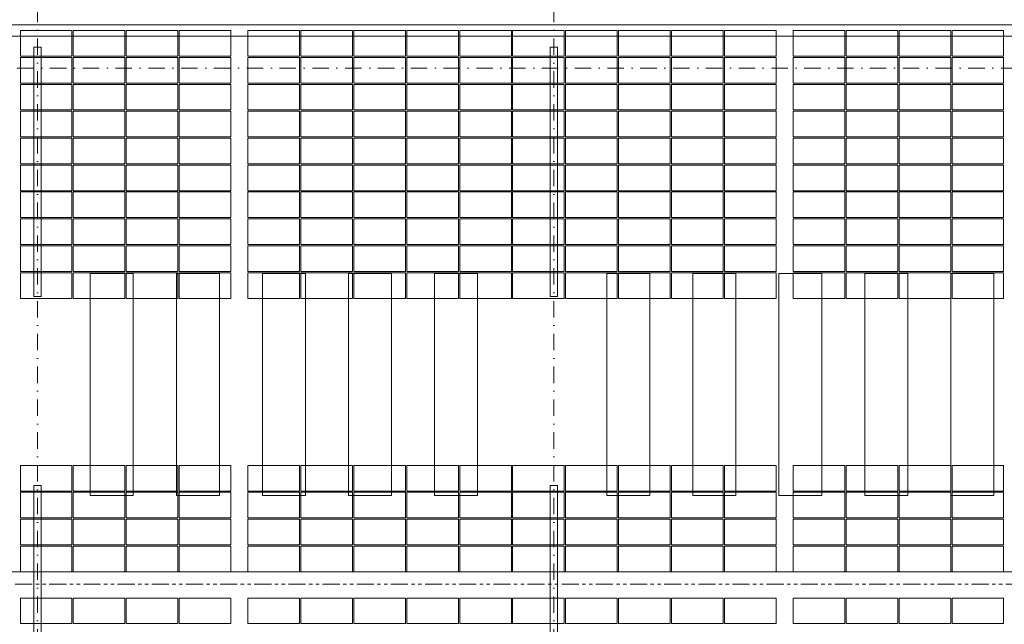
# Model space of a CAD drawing. Header units: millimetres. Extents: x -15830 to 4680139, y -28864 to 2281735.
# Tile 456 of 577: x 304064 to 326944, y 254768 to 268810. Entities that reach past the tile are written whole.
import ezdxf

# ---------------------------------------------------------------- set-up
doc = ezdxf.new("R2010")
doc.units = ezdxf.units.MM
for name, pattern in [('CENTERX2', [101.6, 63.5, -12.7, 12.7, -12.7]), ('DASHDOT', [25.4, 12.7, -6.35, 0, -6.35]), ('PHANTOM2', [31.75, 15.875, -3.175, 3.175, -3.175, 3.175, -3.175])]:
    doc.linetypes.add(name, pattern=pattern)
for name, color, linetype, lineweight in [('A99_FVE', 30, 'Continuous', 5), ('A99_S_kce-demolice', 30, 'Continuous', 20), ('A99_S_kce-pohl', 7, 'Continuous', 5), ('A99_S_osy', 1, 'CENTERX2', 5)]:
    doc.layers.add(name, color=color, linetype=linetype, lineweight=lineweight)

msp = doc.modelspace()

# ---------------------------------------------------------------- linework, layer by layer
at = {"layer": 'A99_FVE', "lineweight": 5, "ltscale": 2}
for points in [[(305278.95, 268558.252), (305278.95, 267963.252), (304078.95, 267963.252), (304078.95, 268558.252)], [(306508.95, 268558.252), (306508.95, 267963.252), (305308.95, 267963.252), (305308.95, 268558.252)], [(307738.95, 268558.252), (307738.95, 267963.252), (306538.95, 267963.252), (306538.95, 268558.252)], [(308968.95, 268558.252), (308968.95, 267963.252), (307768.95, 267963.252), (307768.95, 268558.252)], [(309368.95, 268558.252), (309368.95, 267963.252), (310568.95, 267963.252), (310568.95, 268558.252)], [(310598.95, 268558.252), (310598.95, 267963.252), (311798.95, 267963.252), (311798.95, 268558.252)], [(311828.95, 268558.252), (311828.95, 267963.252), (313028.95, 267963.252), (313028.95, 268558.252)], [(313058.95, 268558.252), (313058.95, 267963.252), (314258.95, 267963.252), (314258.95, 268558.252)], [(314288.95, 268558.252), (314288.95, 267963.252), (315488.95, 267963.252), (315488.95, 268558.252)], [(316718.95, 268558.252), (316718.95, 267963.252), (315518.95, 267963.252), (315518.95, 268558.252)], [(317948.95, 268558.252), (317948.95, 267963.252), (316748.95, 267963.252), (316748.95, 268558.252)], [(319178.95, 268558.252), (319178.95, 267963.252), (317978.95, 267963.252), (317978.95, 268558.252)], [(320408.95, 268558.252), (320408.95, 267963.252), (319208.95, 267963.252), (319208.95, 268558.252)], [(321638.95, 268558.252), (321638.95, 267963.252), (320438.95, 267963.252), (320438.95, 268558.252)], [(323238.95, 268558.252), (323238.95, 267963.252), (322038.95, 267963.252), (322038.95, 268558.252)], [(324468.95, 268558.252), (324468.95, 267963.252), (323268.95, 267963.252), (323268.95, 268558.252)], [(325698.95, 268558.252), (325698.95, 267963.252), (324498.95, 267963.252), (324498.95, 268558.252)], [(326928.95, 268558.252), (326928.95, 267963.252), (325728.95, 267963.252), (325728.95, 268558.252)], [(305278.95, 267338.252), (305278.95, 267933.252), (304078.95, 267933.252), (304078.95, 267338.252)], [(306508.95, 267338.252), (306508.95, 267933.252), (305308.95, 267933.252), (305308.95, 267338.252)], [(307738.95, 267338.252), (307738.95, 267933.252), (306538.95, 267933.252), (306538.95, 267338.252)], [(308968.95, 267338.252), (308968.95, 267933.252), (307768.95, 267933.252), (307768.95, 267338.252)], [(309368.95, 267338.252), (309368.95, 267933.252), (310568.95, 267933.252), (310568.95, 267338.252)], [(310598.95, 267338.252), (310598.95, 267933.252), (311798.95, 267933.252), (311798.95, 267338.252)], [(311828.95, 267338.252), (311828.95, 267933.252), (313028.95, 267933.252), (313028.95, 267338.252)], [(313058.95, 267338.252), (313058.95, 267933.252), (314258.95, 267933.252), (314258.95, 267338.252)], [(314288.95, 267338.252), (314288.95, 267933.252), (315488.95, 267933.252), (315488.95, 267338.252)], [(316718.95, 267338.252), (316718.95, 267933.252), (315518.95, 267933.252), (315518.95, 267338.252)], [(317948.95, 267338.252), (317948.95, 267933.252), (316748.95, 267933.252), (316748.95, 267338.252)], [(319178.95, 267338.252), (319178.95, 267933.252), (317978.95, 267933.252), (317978.95, 267338.252)], [(320408.95, 267338.252), (320408.95, 267933.252), (319208.95, 267933.252), (319208.95, 267338.252)], [(321638.95, 267338.252), (321638.95, 267933.252), (320438.95, 267933.252), (320438.95, 267338.252)], [(323238.95, 267338.252), (323238.95, 267933.252), (322038.95, 267933.252), (322038.95, 267338.252)], [(324468.95, 267338.252), (324468.95, 267933.252), (323268.95, 267933.252), (323268.95, 267338.252)], [(325698.95, 267338.252), (325698.95, 267933.252), (324498.95, 267933.252), (324498.95, 267338.252)], [(326928.95, 267338.252), (326928.95, 267933.252), (325728.95, 267933.252), (325728.95, 267338.252)], [(305278.95, 267308.252), (305278.95, 266713.252), (304078.95, 266713.252), (304078.95, 267308.252)], [(306508.95, 267308.252), (306508.95, 266713.252), (305308.95, 266713.252), (305308.95, 267308.252)], [(307738.95, 267308.252), (307738.95, 266713.252), (306538.95, 266713.252), (306538.95, 267308.252)], [(308968.95, 267308.252), (308968.95, 266713.252), (307768.95, 266713.252), (307768.95, 267308.252)], [(309368.95, 267308.252), (309368.95, 266713.252), (310568.95, 266713.252), (310568.95, 267308.252)], [(310598.95, 267308.252), (310598.95, 266713.252), (311798.95, 266713.252), (311798.95, 267308.252)], [(311828.95, 267308.252), (311828.95, 266713.252), (313028.95, 266713.252), (313028.95, 267308.252)], [(313058.95, 267308.252), (313058.95, 266713.252), (314258.95, 266713.252), (314258.95, 267308.252)], [(314288.95, 267308.252), (314288.95, 266713.252), (315488.95, 266713.252), (315488.95, 267308.252)], [(316718.95, 267308.252), (316718.95, 266713.252), (315518.95, 266713.252), (315518.95, 267308.252)], [(317948.95, 267308.252), (317948.95, 266713.252), (316748.95, 266713.252), (316748.95, 267308.252)], [(319178.95, 267308.252), (319178.95, 266713.252), (317978.95, 266713.252), (317978.95, 267308.252)], [(320408.95, 267308.252), (320408.95, 266713.252), (319208.95, 266713.252), (319208.95, 267308.252)], [(321638.95, 267308.252), (321638.95, 266713.252), (320438.95, 266713.252), (320438.95, 267308.252)], [(323238.95, 267308.252), (323238.95, 266713.252), (322038.95, 266713.252), (322038.95, 267308.252)], [(324468.95, 267308.252), (324468.95, 266713.252), (323268.95, 266713.252), (323268.95, 267308.252)], [(325698.95, 267308.252), (325698.95, 266713.252), (324498.95, 266713.252), (324498.95, 267308.252)], [(326928.95, 267308.252), (326928.95, 266713.252), (325728.95, 266713.252), (325728.95, 267308.252)], [(305278.95, 266088.252), (305278.95, 266683.252), (304078.95, 266683.252), (304078.95, 266088.252)], [(306508.95, 266088.252), (306508.95, 266683.252), (305308.95, 266683.252), (305308.95, 266088.252)], [(307738.95, 266088.252), (307738.95, 266683.252), (306538.95, 266683.252), (306538.95, 266088.252)], [(308968.95, 266088.252), (308968.95, 266683.252), (307768.95, 266683.252), (307768.95, 266088.252)], [(309368.95, 266088.252), (309368.95, 266683.252), (310568.95, 266683.252), (310568.95, 266088.252)], [(310598.95, 266088.252), (310598.95, 266683.252), (311798.95, 266683.252), (311798.95, 266088.252)], [(311828.95, 266088.252), (311828.95, 266683.252), (313028.95, 266683.252), (313028.95, 266088.252)], [(313058.95, 266088.252), (313058.95, 266683.252), (314258.95, 266683.252), (314258.95, 266088.252)], [(314288.95, 266088.252), (314288.95, 266683.252), (315488.95, 266683.252), (315488.95, 266088.252)], [(316718.95, 266088.252), (316718.95, 266683.252), (315518.95, 266683.252), (315518.95, 266088.252)], [(317948.95, 266088.252), (317948.95, 266683.252), (316748.95, 266683.252), (316748.95, 266088.252)], [(319178.95, 266088.252), (319178.95, 266683.252), (317978.95, 266683.252), (317978.95, 266088.252)], [(320408.95, 266088.252), (320408.95, 266683.252), (319208.95, 266683.252), (319208.95, 266088.252)], [(321638.95, 266088.252), (321638.95, 266683.252), (320438.95, 266683.252), (320438.95, 266088.252)], [(323238.95, 266088.252), (323238.95, 266683.252), (322038.95, 266683.252), (322038.95, 266088.252)], [(324468.95, 266088.252), (324468.95, 266683.252), (323268.95, 266683.252), (323268.95, 266088.252)], [(325698.95, 266088.252), (325698.95, 266683.252), (324498.95, 266683.252), (324498.95, 266088.252)], [(326928.95, 266088.252), (326928.95, 266683.252), (325728.95, 266683.252), (325728.95, 266088.252)], [(305278.95, 265463.252), (305278.95, 266058.252), (304078.95, 266058.252), (304078.95, 265463.252)], [(306508.95, 265463.252), (306508.95, 266058.252), (305308.95, 266058.252), (305308.95, 265463.252)], [(307738.95, 265463.252), (307738.95, 266058.252), (306538.95, 266058.252), (306538.95, 265463.252)], [(308968.95, 265463.252), (308968.95, 266058.252), (307768.95, 266058.252), (307768.95, 265463.252)], [(309368.95, 265463.252), (309368.95, 266058.252), (310568.95, 266058.252), (310568.95, 265463.252)], [(310598.95, 265463.252), (310598.95, 266058.252), (311798.95, 266058.252), (311798.95, 265463.252)], [(311828.95, 265463.252), (311828.95, 266058.252), (313028.95, 266058.252), (313028.95, 265463.252)], [(313058.95, 265463.252), (313058.95, 266058.252), (314258.95, 266058.252), (314258.95, 265463.252)], [(314288.95, 265463.252), (314288.95, 266058.252), (315488.95, 266058.252), (315488.95, 265463.252)], [(316718.95, 265463.252), (316718.95, 266058.252), (315518.95, 266058.252), (315518.95, 265463.252)], [(317948.95, 265463.252), (317948.95, 266058.252), (316748.95, 266058.252), (316748.95, 265463.252)], [(319178.95, 265463.252), (319178.95, 266058.252), (317978.95, 266058.252), (317978.95, 265463.252)], [(320408.95, 265463.252), (320408.95, 266058.252), (319208.95, 266058.252), (319208.95, 265463.252)], [(321638.95, 265463.252), (321638.95, 266058.252), (320438.95, 266058.252), (320438.95, 265463.252)], [(323238.95, 265463.252), (323238.95, 266058.252), (322038.95, 266058.252), (322038.95, 265463.252)], [(324468.95, 265463.252), (324468.95, 266058.252), (323268.95, 266058.252), (323268.95, 265463.252)], [(325698.95, 265463.252), (325698.95, 266058.252), (324498.95, 266058.252), (324498.95, 265463.252)], [(326928.95, 265463.252), (326928.95, 266058.252), (325728.95, 266058.252), (325728.95, 265463.252)], [(305278.95, 264838.252), (305278.95, 265433.252), (304078.95, 265433.252), (304078.95, 264838.252)], [(306508.95, 264838.252), (306508.95, 265433.252), (305308.95, 265433.252), (305308.95, 264838.252)], [(307738.95, 264838.252), (307738.95, 265433.252), (306538.95, 265433.252), (306538.95, 264838.252)], [(308968.95, 264838.252), (308968.95, 265433.252), (307768.95, 265433.252), (307768.95, 264838.252)], [(309368.95, 264838.252), (309368.95, 265433.252), (310568.95, 265433.252), (310568.95, 264838.252)], [(310598.95, 264838.252), (310598.95, 265433.252), (311798.95, 265433.252), (311798.95, 264838.252)], [(311828.95, 264838.252), (311828.95, 265433.252), (313028.95, 265433.252), (313028.95, 264838.252)], [(313058.95, 264838.252), (313058.95, 265433.252), (314258.95, 265433.252), (314258.95, 264838.252)], [(314288.95, 264838.252), (314288.95, 265433.252), (315488.95, 265433.252), (315488.95, 264838.252)], [(316718.95, 264838.252), (316718.95, 265433.252), (315518.95, 265433.252), (315518.95, 264838.252)], [(317948.95, 264838.252), (317948.95, 265433.252), (316748.95, 265433.252), (316748.95, 264838.252)], [(319178.95, 264838.252), (319178.95, 265433.252), (317978.95, 265433.252), (317978.95, 264838.252)], [(320408.95, 264838.252), (320408.95, 265433.252), (319208.95, 265433.252), (319208.95, 264838.252)], [(321638.95, 264838.252), (321638.95, 265433.252), (320438.95, 265433.252), (320438.95, 264838.252)], [(323238.95, 264838.252), (323238.95, 265433.252), (322038.95, 265433.252), (322038.95, 264838.252)], [(324468.95, 264838.252), (324468.95, 265433.252), (323268.95, 265433.252), (323268.95, 264838.252)], [(325698.95, 264838.252), (325698.95, 265433.252), (324498.95, 265433.252), (324498.95, 264838.252)], [(326928.95, 264838.252), (326928.95, 265433.252), (325728.95, 265433.252), (325728.95, 264838.252)], [(305278.95, 264213.252), (305278.95, 264808.252), (304078.95, 264808.252), (304078.95, 264213.252)], [(306508.95, 264213.252), (306508.95, 264808.252), (305308.95, 264808.252), (305308.95, 264213.252)], [(307738.95, 264213.252), (307738.95, 264808.252), (306538.95, 264808.252), (306538.95, 264213.252)], [(308968.95, 264213.252), (308968.95, 264808.252), (307768.95, 264808.252), (307768.95, 264213.252)], [(309368.95, 264213.252), (309368.95, 264808.252), (310568.95, 264808.252), (310568.95, 264213.252)], [(310598.95, 264213.252), (310598.95, 264808.252), (311798.95, 264808.252), (311798.95, 264213.252)], [(311828.95, 264213.252), (311828.95, 264808.252), (313028.95, 264808.252), (313028.95, 264213.252)], [(313058.95, 264213.252), (313058.95, 264808.252), (314258.95, 264808.252), (314258.95, 264213.252)], [(314288.95, 264213.252), (314288.95, 264808.252), (315488.95, 264808.252), (315488.95, 264213.252)], [(316718.95, 264213.252), (316718.95, 264808.252), (315518.95, 264808.252), (315518.95, 264213.252)], [(317948.95, 264213.252), (317948.95, 264808.252), (316748.95, 264808.252), (316748.95, 264213.252)], [(319178.95, 264213.252), (319178.95, 264808.252), (317978.95, 264808.252), (317978.95, 264213.252)], [(320408.95, 264213.252), (320408.95, 264808.252), (319208.95, 264808.252), (319208.95, 264213.252)], [(321638.95, 264213.252), (321638.95, 264808.252), (320438.95, 264808.252), (320438.95, 264213.252)], [(323238.95, 264213.252), (323238.95, 264808.252), (322038.95, 264808.252), (322038.95, 264213.252)], [(324468.95, 264213.252), (324468.95, 264808.252), (323268.95, 264808.252), (323268.95, 264213.252)], [(325698.95, 264213.252), (325698.95, 264808.252), (324498.95, 264808.252), (324498.95, 264213.252)], [(326928.95, 264213.252), (326928.95, 264808.252), (325728.95, 264808.252), (325728.95, 264213.252)], [(305278.95, 263588.252), (305278.95, 264183.252), (304078.95, 264183.252), (304078.95, 263588.252)], [(306508.95, 263588.252), (306508.95, 264183.252), (305308.95, 264183.252), (305308.95, 263588.252)], [(307738.95, 263588.252), (307738.95, 264183.252), (306538.95, 264183.252), (306538.95, 263588.252)], [(308968.95, 263588.252), (308968.95, 264183.252), (307768.95, 264183.252), (307768.95, 263588.252)], [(309368.95, 263588.252), (309368.95, 264183.252), (310568.95, 264183.252), (310568.95, 263588.252)], [(310598.95, 263588.252), (310598.95, 264183.252), (311798.95, 264183.252), (311798.95, 263588.252)], [(311828.95, 263588.252), (311828.95, 264183.252), (313028.95, 264183.252), (313028.95, 263588.252)], [(313058.95, 263588.252), (313058.95, 264183.252), (314258.95, 264183.252), (314258.95, 263588.252)], [(314288.95, 263588.252), (314288.95, 264183.252), (315488.95, 264183.252), (315488.95, 263588.252)], [(316718.95, 263588.252), (316718.95, 264183.252), (315518.95, 264183.252), (315518.95, 263588.252)], [(317948.95, 263588.252), (317948.95, 264183.252), (316748.95, 264183.252), (316748.95, 263588.252)], [(319178.95, 263588.252), (319178.95, 264183.252), (317978.95, 264183.252), (317978.95, 263588.252)], [(320408.95, 263588.252), (320408.95, 264183.252), (319208.95, 264183.252), (319208.95, 263588.252)], [(321638.95, 263588.252), (321638.95, 264183.252), (320438.95, 264183.252), (320438.95, 263588.252)], [(323238.95, 263588.252), (323238.95, 264183.252), (322038.95, 264183.252), (322038.95, 263588.252)], [(324468.95, 263588.252), (324468.95, 264183.252), (323268.95, 264183.252), (323268.95, 263588.252)], [(325698.95, 263588.252), (325698.95, 264183.252), (324498.95, 264183.252), (324498.95, 263588.252)], [(326928.95, 263588.252), (326928.95, 264183.252), (325728.95, 264183.252), (325728.95, 263588.252)], [(305278.95, 262963.252), (305278.95, 263558.252), (304078.95, 263558.252), (304078.95, 262963.252)], [(306508.95, 262963.252), (306508.95, 263558.252), (305308.95, 263558.252), (305308.95, 262963.252)], [(307738.95, 262963.252), (307738.95, 263558.252), (306538.95, 263558.252), (306538.95, 262963.252)], [(308968.95, 262963.252), (308968.95, 263558.252), (307768.95, 263558.252), (307768.95, 262963.252)], [(309368.95, 262963.252), (309368.95, 263558.252), (310568.95, 263558.252), (310568.95, 262963.252)], [(310598.95, 262963.252), (310598.95, 263558.252), (311798.95, 263558.252), (311798.95, 262963.252)], [(311828.95, 262963.252), (311828.95, 263558.252), (313028.95, 263558.252), (313028.95, 262963.252)], [(313058.95, 262963.252), (313058.95, 263558.252), (314258.95, 263558.252), (314258.95, 262963.252)], [(314288.95, 262963.252), (314288.95, 263558.252), (315488.95, 263558.252), (315488.95, 262963.252)], [(316718.95, 262963.252), (316718.95, 263558.252), (315518.95, 263558.252), (315518.95, 262963.252)], [(317948.95, 262963.252), (317948.95, 263558.252), (316748.95, 263558.252), (316748.95, 262963.252)], [(319178.95, 262963.252), (319178.95, 263558.252), (317978.95, 263558.252), (317978.95, 262963.252)], [(320408.95, 262963.252), (320408.95, 263558.252), (319208.95, 263558.252), (319208.95, 262963.252)], [(321638.95, 262963.252), (321638.95, 263558.252), (320438.95, 263558.252), (320438.95, 262963.252)], [(323238.95, 262963.252), (323238.95, 263558.252), (322038.95, 263558.252), (322038.95, 262963.252)], [(324468.95, 262963.252), (324468.95, 263558.252), (323268.95, 263558.252), (323268.95, 262963.252)], [(325698.95, 262963.252), (325698.95, 263558.252), (324498.95, 263558.252), (324498.95, 262963.252)], [(326928.95, 262963.252), (326928.95, 263558.252), (325728.95, 263558.252), (325728.95, 262963.252)], [(305278.95, 262338.252), (305278.95, 262933.252), (304078.95, 262933.252), (304078.95, 262338.252)], [(306508.95, 262338.252), (306508.95, 262933.252), (305308.95, 262933.252), (305308.95, 262338.252)], [(307738.95, 262338.252), (307738.95, 262933.252), (306538.95, 262933.252), (306538.95, 262338.252)], [(308968.95, 262338.252), (308968.95, 262933.252), (307768.95, 262933.252), (307768.95, 262338.252)], [(309368.95, 262338.252), (309368.95, 262933.252), (310568.95, 262933.252), (310568.95, 262338.252)], [(310598.95, 262338.252), (310598.95, 262933.252), (311798.95, 262933.252), (311798.95, 262338.252)], [(311828.95, 262338.252), (311828.95, 262933.252), (313028.95, 262933.252), (313028.95, 262338.252)], [(313058.95, 262338.252), (313058.95, 262933.252), (314258.95, 262933.252), (314258.95, 262338.252)], [(314288.95, 262338.252), (314288.95, 262933.252), (315488.95, 262933.252), (315488.95, 262338.252)], [(316718.95, 262338.252), (316718.95, 262933.252), (315518.95, 262933.252), (315518.95, 262338.252)], [(317948.95, 262338.252), (317948.95, 262933.252), (316748.95, 262933.252), (316748.95, 262338.252)], [(319178.95, 262338.252), (319178.95, 262933.252), (317978.95, 262933.252), (317978.95, 262338.252)], [(320408.95, 262338.252), (320408.95, 262933.252), (319208.95, 262933.252), (319208.95, 262338.252)], [(321638.95, 262338.252), (321638.95, 262933.252), (320438.95, 262933.252), (320438.95, 262338.252)], [(323238.95, 262338.252), (323238.95, 262933.252), (322038.95, 262933.252), (322038.95, 262338.252)], [(324468.95, 262338.252), (324468.95, 262933.252), (323268.95, 262933.252), (323268.95, 262338.252)], [(325698.95, 262338.252), (325698.95, 262933.252), (324498.95, 262933.252), (324498.95, 262338.252)], [(326928.95, 262338.252), (326928.95, 262933.252), (325728.95, 262933.252), (325728.95, 262338.252)], [(305278.95, 257863.252), (305278.95, 258458.252), (304078.95, 258458.252), (304078.95, 257863.252)], [(306508.95, 257863.252), (306508.95, 258458.252), (305308.95, 258458.252), (305308.95, 257863.252)], [(307738.95, 257863.252), (307738.95, 258458.252), (306538.95, 258458.252), (306538.95, 257863.252)], [(308968.95, 257863.252), (308968.95, 258458.252), (307768.95, 258458.252), (307768.95, 257863.252)], [(309368.95, 257863.252), (309368.95, 258458.252), (310568.95, 258458.252), (310568.95, 257863.252)], [(310598.95, 257863.252), (310598.95, 258458.252), (311798.95, 258458.252), (311798.95, 257863.252)], [(311828.95, 257863.252), (311828.95, 258458.252), (313028.95, 258458.252), (313028.95, 257863.252)], [(313058.95, 257863.252), (313058.95, 258458.252), (314258.95, 258458.252), (314258.95, 257863.252)], [(314288.95, 257863.252), (314288.95, 258458.252), (315488.95, 258458.252), (315488.95, 257863.252)], [(316718.95, 257863.252), (316718.95, 258458.252), (315518.95, 258458.252), (315518.95, 257863.252)], [(317948.95, 257863.252), (317948.95, 258458.252), (316748.95, 258458.252), (316748.95, 257863.252)], [(319178.95, 257863.252), (319178.95, 258458.252), (317978.95, 258458.252), (317978.95, 257863.252)], [(320408.95, 257863.252), (320408.95, 258458.252), (319208.95, 258458.252), (319208.95, 257863.252)], [(321638.95, 257863.252), (321638.95, 258458.252), (320438.95, 258458.252), (320438.95, 257863.252)], [(323238.95, 257863.252), (323238.95, 258458.252), (322038.95, 258458.252), (322038.95, 257863.252)], [(324468.95, 257863.252), (324468.95, 258458.252), (323268.95, 258458.252), (323268.95, 257863.252)], [(325698.95, 257863.252), (325698.95, 258458.252), (324498.95, 258458.252), (324498.95, 257863.252)], [(326928.95, 257863.252), (326928.95, 258458.252), (325728.95, 258458.252), (325728.95, 257863.252)], [(305278.95, 257238.252), (305278.95, 257833.252), (304078.95, 257833.252), (304078.95, 257238.252)], [(306508.95, 257238.252), (306508.95, 257833.252), (305308.95, 257833.252), (305308.95, 257238.252)], [(307738.95, 257238.252), (307738.95, 257833.252), (306538.95, 257833.252), (306538.95, 257238.252)], [(308968.95, 257238.252), (308968.95, 257833.252), (307768.95, 257833.252), (307768.95, 257238.252)], [(309368.95, 257238.252), (309368.95, 257833.252), (310568.95, 257833.252), (310568.95, 257238.252)], [(310598.95, 257238.252), (310598.95, 257833.252), (311798.95, 257833.252), (311798.95, 257238.252)], [(311828.95, 257238.252), (311828.95, 257833.252), (313028.95, 257833.252), (313028.95, 257238.252)], [(313058.95, 257238.252), (313058.95, 257833.252), (314258.95, 257833.252), (314258.95, 257238.252)], [(314288.95, 257238.252), (314288.95, 257833.252), (315488.95, 257833.252), (315488.95, 257238.252)], [(316718.95, 257238.252), (316718.95, 257833.252), (315518.95, 257833.252), (315518.95, 257238.252)], [(317948.95, 257238.252), (317948.95, 257833.252), (316748.95, 257833.252), (316748.95, 257238.252)], [(319178.95, 257238.252), (319178.95, 257833.252), (317978.95, 257833.252), (317978.95, 257238.252)], [(320408.95, 257238.252), (320408.95, 257833.252), (319208.95, 257833.252), (319208.95, 257238.252)], [(321638.95, 257238.252), (321638.95, 257833.252), (320438.95, 257833.252), (320438.95, 257238.252)], [(323238.95, 257238.252), (323238.95, 257833.252), (322038.95, 257833.252), (322038.95, 257238.252)], [(324468.95, 257238.252), (324468.95, 257833.252), (323268.95, 257833.252), (323268.95, 257238.252)], [(325698.95, 257238.252), (325698.95, 257833.252), (324498.95, 257833.252), (324498.95, 257238.252)], [(326928.95, 257238.252), (326928.95, 257833.252), (325728.95, 257833.252), (325728.95, 257238.252)], [(305278.95, 256613.252), (305278.95, 257208.252), (304078.95, 257208.252), (304078.95, 256613.252)], [(306508.95, 256613.252), (306508.95, 257208.252), (305308.95, 257208.252), (305308.95, 256613.252)], [(307738.95, 256613.252), (307738.95, 257208.252), (306538.95, 257208.252), (306538.95, 256613.252)], [(308968.95, 256613.252), (308968.95, 257208.252), (307768.95, 257208.252), (307768.95, 256613.252)], [(309368.95, 256613.252), (309368.95, 257208.252), (310568.95, 257208.252), (310568.95, 256613.252)], [(310598.95, 256613.252), (310598.95, 257208.252), (311798.95, 257208.252), (311798.95, 256613.252)], [(311828.95, 256613.252), (311828.95, 257208.252), (313028.95, 257208.252), (313028.95, 256613.252)], [(313058.95, 256613.252), (313058.95, 257208.252), (314258.95, 257208.252), (314258.95, 256613.252)], [(314288.95, 256613.252), (314288.95, 257208.252), (315488.95, 257208.252), (315488.95, 256613.252)], [(316718.95, 256613.252), (316718.95, 257208.252), (315518.95, 257208.252), (315518.95, 256613.252)], [(317948.95, 256613.252), (317948.95, 257208.252), (316748.95, 257208.252), (316748.95, 256613.252)], [(319178.95, 256613.252), (319178.95, 257208.252), (317978.95, 257208.252), (317978.95, 256613.252)], [(320408.95, 256613.252), (320408.95, 257208.252), (319208.95, 257208.252), (319208.95, 256613.252)], [(321638.95, 256613.252), (321638.95, 257208.252), (320438.95, 257208.252), (320438.95, 256613.252)], [(323238.95, 256613.252), (323238.95, 257208.252), (322038.95, 257208.252), (322038.95, 256613.252)], [(324468.95, 256613.252), (324468.95, 257208.252), (323268.95, 257208.252), (323268.95, 256613.252)], [(325698.95, 256613.252), (325698.95, 257208.252), (324498.95, 257208.252), (324498.95, 256613.252)], [(326928.95, 256613.252), (326928.95, 257208.252), (325728.95, 257208.252), (325728.95, 256613.252)], [(305278.95, 255988.252), (305278.95, 256583.252), (304078.95, 256583.252), (304078.95, 255988.252)], [(306508.95, 255988.252), (306508.95, 256583.252), (305308.95, 256583.252), (305308.95, 255988.252)], [(307738.95, 255988.252), (307738.95, 256583.252), (306538.95, 256583.252), (306538.95, 255988.252)], [(308968.95, 255988.252), (308968.95, 256583.252), (307768.95, 256583.252), (307768.95, 255988.252)], [(309368.95, 255988.252), (309368.95, 256583.252), (310568.95, 256583.252), (310568.95, 255988.252)], [(310598.95, 255988.252), (310598.95, 256583.252), (311798.95, 256583.252), (311798.95, 255988.252)], [(311828.95, 255988.252), (311828.95, 256583.252), (313028.95, 256583.252), (313028.95, 255988.252)], [(313058.95, 255988.252), (313058.95, 256583.252), (314258.95, 256583.252), (314258.95, 255988.252)], [(314288.95, 255988.252), (314288.95, 256583.252), (315488.95, 256583.252), (315488.95, 255988.252)], [(316718.95, 255988.252), (316718.95, 256583.252), (315518.95, 256583.252), (315518.95, 255988.252)], [(317948.95, 255988.252), (317948.95, 256583.252), (316748.95, 256583.252), (316748.95, 255988.252)], [(319178.95, 255988.252), (319178.95, 256583.252), (317978.95, 256583.252), (317978.95, 255988.252)], [(320408.95, 255988.252), (320408.95, 256583.252), (319208.95, 256583.252), (319208.95, 255988.252)], [(321638.95, 255988.252), (321638.95, 256583.252), (320438.95, 256583.252), (320438.95, 255988.252)], [(323238.95, 255988.252), (323238.95, 256583.252), (322038.95, 256583.252), (322038.95, 255988.252)], [(324468.95, 255988.252), (324468.95, 256583.252), (323268.95, 256583.252), (323268.95, 255988.252)], [(325698.95, 255988.252), (325698.95, 256583.252), (324498.95, 256583.252), (324498.95, 255988.252)], [(326928.95, 255988.252), (326928.95, 256583.252), (325728.95, 256583.252), (325728.95, 255988.252)], [(305278.95, 254783.252), (305278.95, 255378.252), (304078.95, 255378.252), (304078.95, 254783.252)], [(306508.95, 254783.252), (306508.95, 255378.252), (305308.95, 255378.252), (305308.95, 254783.252)], [(307738.95, 254783.252), (307738.95, 255378.252), (306538.95, 255378.252), (306538.95, 254783.252)], [(308968.95, 254783.252), (308968.95, 255378.252), (307768.95, 255378.252), (307768.95, 254783.252)], [(309368.95, 254783.252), (309368.95, 255378.252), (310568.95, 255378.252), (310568.95, 254783.252)], [(310598.95, 254783.252), (310598.95, 255378.252), (311798.95, 255378.252), (311798.95, 254783.252)], [(311828.95, 254783.252), (311828.95, 255378.252), (313028.95, 255378.252), (313028.95, 254783.252)], [(313058.95, 254783.252), (313058.95, 255378.252), (314258.95, 255378.252), (314258.95, 254783.252)], [(314288.95, 254783.252), (314288.95, 255378.252), (315488.95, 255378.252), (315488.95, 254783.252)], [(316718.95, 254783.252), (316718.95, 255378.252), (315518.95, 255378.252), (315518.95, 254783.252)], [(317948.95, 254783.252), (317948.95, 255378.252), (316748.95, 255378.252), (316748.95, 254783.252)], [(319178.95, 254783.252), (319178.95, 255378.252), (317978.95, 255378.252), (317978.95, 254783.252)], [(320408.95, 254783.252), (320408.95, 255378.252), (319208.95, 255378.252), (319208.95, 254783.252)], [(321638.95, 254783.252), (321638.95, 255378.252), (320438.95, 255378.252), (320438.95, 254783.252)], [(323238.95, 254783.252), (323238.95, 255378.252), (322038.95, 255378.252), (322038.95, 254783.252)], [(324468.95, 254783.252), (324468.95, 255378.252), (323268.95, 255378.252), (323268.95, 254783.252)], [(325698.95, 254783.252), (325698.95, 255378.252), (324498.95, 255378.252), (324498.95, 254783.252)], [(326928.95, 254783.252), (326928.95, 255378.252), (325728.95, 255378.252), (325728.95, 254783.252)]]:
    msp.add_lwpolyline(points, close=True, dxfattribs=at)
at = {"layer": 'A99_FVE', "linetype": 'Continuous', "lineweight": 15, "ltscale": 2}
for points in [[(304393.95, 268169.126), (304563.95, 268169.126), (304563.95, 262384.126), (304393.95, 262384.126)], [(316393.95, 268168.252), (316563.95, 268168.252), (316563.95, 262383.252), (316393.95, 262383.252)], [(304393.95, 257993.252), (304563.95, 257993.252), (304563.95, 253978.252), (304393.95, 253978.252)], [(316393.95, 257993.252), (316563.95, 257993.252), (316563.95, 253978.252), (316393.95, 253978.252)]]:
    msp.add_lwpolyline(points, close=True, dxfattribs=at)
at = {"layer": 'A99_S_kce-demolice', "linetype": 'Continuous', "lineweight": 9}
for points in [[(305703.95, 262918.252), (306703.95, 262918.252), (306703.95, 257758.252), (305703.95, 257758.252)], [(307703.95, 262918.252), (308703.95, 262918.252), (308703.95, 257758.252), (307703.95, 257758.252)], [(309703.95, 262918.252), (310703.95, 262918.252), (310703.95, 257758.252), (309703.95, 257758.252)], [(311703.95, 262918.252), (312703.95, 262918.252), (312703.95, 257758.252), (311703.95, 257758.252)], [(313703.95, 262918.252), (314703.95, 262918.252), (314703.95, 257758.252), (313703.95, 257758.252)], [(317703.95, 262918.252), (318703.95, 262918.252), (318703.95, 257758.252), (317703.95, 257758.252)], [(319703.95, 262918.252), (320703.95, 262918.252), (320703.95, 257758.252), (319703.95, 257758.252)], [(321703.95, 262918.252), (322703.95, 262918.252), (322703.95, 257758.252), (321703.95, 257758.252)], [(323703.95, 262918.252), (324703.95, 262918.252), (324703.95, 257758.252), (323703.95, 257758.252)], [(325703.95, 262918.252), (326703.95, 262918.252), (326703.95, 257758.252), (325703.95, 257758.252)]]:
    msp.add_lwpolyline(points, close=True, dxfattribs=at)
at = {"layer": 'A99_S_kce-demolice', "linetype": 'PHANTOM2', "lineweight": 9, "ltscale": 25}
msp.add_lwpolyline([(221408.95, 255698.252), (352738.95, 255698.252)], dxfattribs=at)
at = {"layer": 'A99_S_kce-pohl', "linetype": 'Continuous', "ltscale": 25}
msp.add_lwpolyline([(352478.95, 268428.252), (352478.95, 268693.252), (221938.95, 268693.252), (221938.95, 268428.252)], close=True, dxfattribs=at)
at = {"layer": 'A99_S_kce-pohl', "linetype": 'Continuous'}
msp.add_lwpolyline([(352804.496, 255983.252), (213328.95, 255983.252)], dxfattribs=at)
at = {"layer": 'A99_S_osy', "linetype": 'DASHDOT', "lineweight": 5, "ltscale": 30}
for points in [[(304478.95, 344583.252), (304478.95, 241173.252)], [(316478.95, 344583.252), (316478.95, 241173.252)], [(366878.95, 267683.252), (211268.95, 267683.252)]]:
    msp.add_lwpolyline(points, dxfattribs=at)

doc.saveas('drawing.dxf')
